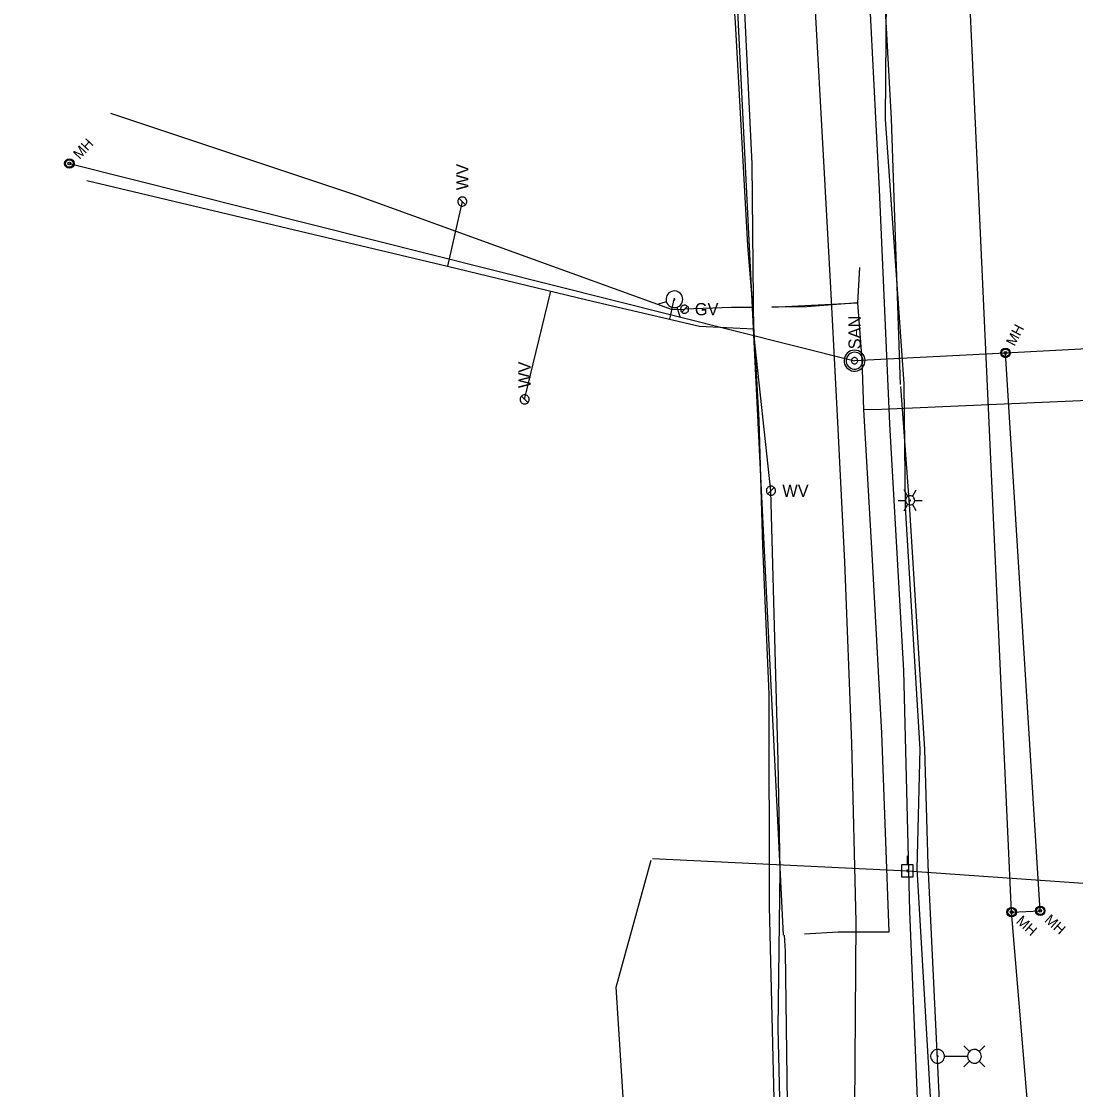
# Model space of a CAD drawing. Extents: x 600849 to 606371, y 330010 to 403088.
# Drawn here: x 604607.1 to 604938.7, y 333973.9 to 334309.8 of the extents above; entities that cross this region are included whole.
import ezdxf

# ---------------------------------------------------------------- set-up
doc = ezdxf.new("R2010")
doc.units = 0
for name, color, linetype in [('E_FTMS_Conduit', 7, 'Continuous'), ('E_LTG', 7, 'Continuous'), ('E_LTG_CID', 7, 'Continuous'), ('E_UTL_E_UG', 7, 'Continuous'), ('E_UTL_EPowerPole', 7, 'Continuous'), ('E_UTL_FO_UG_QWEST', 7, 'Continuous'), ('E_UTL_G', 7, 'Continuous'), ('E_UTL_G_UG', 7, 'Continuous'), ('E_UTL_Overhead', 7, 'Continuous'), ('E_UTL_SAN', 7, 'Continuous'), ('E_UTL_SAN_MH', 7, 'Continuous'), ('E_UTL_SAN_UG', 7, 'Continuous'), ('E_UTL_SAN_UG_MMSD', 7, 'Continuous'), ('E_UTL_T_UG', 7, 'Continuous'), ('E_UTL_W', 7, 'Continuous'), ('E_UTL_W_UG', 7, 'Continuous'), ('E_UTL_WHydrant', 7, 'Continuous')]:
    doc.layers.add(name, color=color, linetype=linetype)

msp = doc.modelspace()

# ---------------------------------------------------------------- linework, layer by layer
at = {"layer": 'E_FTMS_Conduit'}
for points in [[(604884.79, 334195.8), (604878.86, 334279.06), (604879.25, 334317.86), (604874.33, 334402.45), (604871.01, 334441.38), (604869.22, 334499.65), (604867.19, 334547.69), (604865.66, 334623.82), (604860.3, 334662.92)], [(604893.25, 333968.09), (604888.86, 334043.3), (604889.85, 334080.96), (604885.17, 334157.03), (604884.79, 334195.8)]]:
    msp.add_lwpolyline(points, dxfattribs=at)
at = {"layer": 'E_LTG'}
for points in [[(604885.95, 334160.45), (604884.75, 334162.51)], [(604888.09, 334159.21), (604888.06, 334159.48), (604887.99, 334159.74), (604887.86, 334159.98), (604887.69, 334160.2), (604887.49, 334160.38), (604887.25, 334160.51), (604887, 334160.6), (604886.73, 334160.64), (604886.46, 334160.63), (604886.19, 334160.56), (604885.95, 334160.45), (604885.72, 334160.29), (604885.54, 334160.1), (604885.39, 334159.87), (604885.29, 334159.61), (604885.24, 334159.35), (604885.24, 334159.08), (604885.29, 334158.81), (604885.39, 334158.56), (604885.54, 334158.33), (604885.72, 334158.13), (604885.95, 334157.97), (604886.19, 334157.86), (604886.46, 334157.8), (604886.73, 334157.78), (604887, 334157.82), (604887.25, 334157.91), (604887.49, 334158.05), (604887.69, 334158.23), (604887.86, 334158.44), (604887.99, 334158.68), (604888.06, 334158.94), (604888.09, 334159.21)], [(604888.09, 334159.21), (604888.06, 334159.48), (604887.99, 334159.74), (604887.86, 334159.98), (604887.69, 334160.2), (604887.49, 334160.38), (604887.25, 334160.51), (604887, 334160.6), (604886.73, 334160.64), (604886.46, 334160.63), (604886.19, 334160.56), (604885.95, 334160.45), (604885.72, 334160.29), (604885.54, 334160.1), (604885.39, 334159.87), (604885.29, 334159.61), (604885.24, 334159.35), (604885.24, 334159.08), (604885.29, 334158.81), (604885.39, 334158.56), (604885.54, 334158.33), (604885.72, 334158.13), (604885.95, 334157.97), (604886.19, 334157.86), (604886.46, 334157.8), (604886.73, 334157.78), (604887, 334157.82), (604887.25, 334157.91), (604887.49, 334158.05), (604887.69, 334158.23), (604887.86, 334158.44), (604887.99, 334158.68), (604888.06, 334158.94), (604888.09, 334159.21)], [(604888.09, 334159.21), (604888.06, 334159.48), (604887.99, 334159.74), (604887.86, 334159.98), (604887.69, 334160.2), (604887.49, 334160.38), (604887.25, 334160.51), (604887, 334160.6), (604886.73, 334160.64), (604886.46, 334160.63), (604886.19, 334160.56), (604885.95, 334160.45), (604885.72, 334160.29), (604885.54, 334160.1), (604885.39, 334159.87), (604885.29, 334159.61), (604885.24, 334159.35), (604885.24, 334159.08), (604885.29, 334158.81), (604885.39, 334158.56), (604885.54, 334158.33), (604885.72, 334158.13), (604885.95, 334157.97), (604886.19, 334157.86), (604886.46, 334157.8), (604886.73, 334157.78), (604887, 334157.82), (604887.25, 334157.91), (604887.49, 334158.05), (604887.69, 334158.23), (604887.86, 334158.44), (604887.99, 334158.68), (604888.06, 334158.94), (604888.09, 334159.21)], [(604887.37, 334160.45), (604888.57, 334162.51)], [(604882.85, 334159.21), (604885.23, 334159.21)], [(604884.75, 334155.91), (604885.95, 334157.97)], [(604886.78, 334159.21), (604886.78, 334159.23), (604886.77, 334159.26), (604886.76, 334159.28), (604886.75, 334159.29), (604886.73, 334159.31), (604886.71, 334159.32), (604886.69, 334159.33), (604886.67, 334159.33), (604886.64, 334159.33), (604886.62, 334159.32), (604886.6, 334159.31), (604886.58, 334159.3), (604886.57, 334159.29), (604886.55, 334159.27), (604886.55, 334159.25), (604886.54, 334159.22), (604886.54, 334159.2), (604886.55, 334159.18), (604886.55, 334159.16), (604886.57, 334159.14), (604886.58, 334159.12), (604886.6, 334159.11), (604886.62, 334159.1), (604886.64, 334159.09), (604886.67, 334159.09), (604886.69, 334159.1), (604886.71, 334159.1), (604886.73, 334159.11), (604886.75, 334159.13), (604886.76, 334159.15), (604886.77, 334159.17), (604886.78, 334159.19), (604886.78, 334159.21)], [(604888.57, 334155.91), (604887.37, 334157.97)], [(604888.09, 334159.21), (604890.47, 334159.21)], [(604897.45, 333984.39), (604897.41, 333984.8), (604897.29, 333985.2), (604897.1, 333985.57), (604896.84, 333985.89), (604896.53, 333986.16), (604896.17, 333986.37), (604895.78, 333986.51), (604895.37, 333986.57), (604894.96, 333986.55), (604894.56, 333986.45), (604894.18, 333986.28), (604893.85, 333986.04), (604893.56, 333985.74), (604893.34, 333985.39), (604893.18, 333985), (604893.1, 333984.6), (604893.1, 333984.19), (604893.18, 333983.78), (604893.34, 333983.4), (604893.56, 333983.05), (604893.85, 333982.75), (604894.18, 333982.51), (604894.56, 333982.34), (604894.96, 333982.24), (604895.37, 333982.22), (604895.78, 333982.28), (604896.17, 333982.41), (604896.53, 333982.62), (604896.84, 333982.89), (604897.1, 333983.22), (604897.29, 333983.58), (604897.41, 333983.98), (604897.45, 333984.39)], [(604905.35, 333985.92), (604903.57, 333987.69)], [(604909.05, 333984.39), (604909.01, 333984.8), (604908.89, 333985.2), (604908.7, 333985.57), (604908.45, 333985.89), (604908.14, 333986.16), (604907.78, 333986.37), (604907.39, 333986.51), (604906.98, 333986.57), (604906.56, 333986.55), (604906.16, 333986.45), (604905.79, 333986.28), (604905.45, 333986.04), (604905.16, 333985.74), (604904.94, 333985.39), (604904.79, 333985), (604904.71, 333984.6), (604904.71, 333984.19), (604904.79, 333983.78), (604904.94, 333983.4), (604905.16, 333983.05), (604905.45, 333982.75), (604905.79, 333982.51), (604906.16, 333982.34), (604906.56, 333982.24), (604906.98, 333982.22), (604907.39, 333982.28), (604907.78, 333982.41), (604908.14, 333982.62), (604908.45, 333982.89), (604908.7, 333983.22), (604908.89, 333983.58), (604909.01, 333983.98), (604909.05, 333984.39)], [(604908.4, 333985.92), (604910.17, 333987.69)], [(604895.44, 333984.39), (604895.43, 333984.42), (604895.42, 333984.45), (604895.41, 333984.48), (604895.39, 333984.51), (604895.37, 333984.53), (604895.34, 333984.54), (604895.31, 333984.55), (604895.28, 333984.56), (604895.25, 333984.56), (604895.22, 333984.55), (604895.19, 333984.54), (604895.16, 333984.52), (604895.14, 333984.49), (604895.12, 333984.47), (604895.11, 333984.44), (604895.1, 333984.41), (604895.1, 333984.38), (604895.11, 333984.35), (604895.12, 333984.32), (604895.14, 333984.29), (604895.16, 333984.27), (604895.19, 333984.25), (604895.22, 333984.23), (604895.25, 333984.23), (604895.28, 333984.23), (604895.31, 333984.23), (604895.34, 333984.24), (604895.37, 333984.26), (604895.39, 333984.28), (604895.41, 333984.3), (604895.42, 333984.33), (604895.43, 333984.36), (604895.44, 333984.39)], [(604904.66, 333984.39), (604897.48, 333984.39)], [(604905.35, 333982.87), (604903.57, 333981.09)], [(604908.4, 333982.87), (604910.17, 333981.09)]]:
    msp.add_lwpolyline(points, dxfattribs=at)
at = {"layer": 'E_LTG_CID'}
for points in [[(604883.59, 334195.67), (604880.77, 334279.22), (604877.9, 334332.63), (604875.59, 334362.14), (604875.62, 334362.19), (604873, 334402.5), (604870.03, 334441.43), (604866.9, 334512.99), (604865.14, 334547.04), (604862.3, 334623.54), (604859.11, 334663.85)], [(604898.66, 333648.41), (604897.89, 333658.49), (604903.28, 333683.61), (604906.21, 333712.23), (604905.7, 333775.82), (604903.51, 333800.38), (604902.62, 333828.09), (604899.81, 333896.26), (604897.48, 333935.5), (604896.01, 333968.2), (604892.28, 334044.57), (604891.28, 334080.98), (604886.48, 334157.87), (604883.68, 334195.04)]]:
    msp.add_lwpolyline(points, dxfattribs=at)
at = {"layer": 'E_UTL_E_UG'}
for points in [[(604869.22, 333968.06), (604869.63, 334026.67), (604868.32, 334082.91), (604866.08, 334139.89), (604863.78, 334185.83), (604861.75, 334225.99), (604854.45, 334356.74), (604852.22, 334399.47), (604851.7, 334403.28), (604851.67, 334412.1), (604851.71, 334412.03), (604848.36, 334473.21), (604845.77, 334520.34), (604845.77, 334520.23), (604841.27, 334614.96), (604838.91, 334672.58)], [(604807.59, 333834.76), (604805.26, 333856.62), (604800.37, 333904.78), (604797.43, 333955.12), (604794.17, 334006.19), (604805.24, 334046.05)]]:
    msp.add_lwpolyline(points, dxfattribs=at)
at = {"layer": 'E_UTL_EPowerPole'}
for points in [[(604885.8, 334044.57), (604885.8, 334047.48)], [(604887.64, 334044.57), (604883.95, 334044.57)], [(604883.95, 334044.57), (604883.95, 334040.88)], [(604886.07, 334042.73), (604886.06, 334042.77), (604886.05, 334042.82), (604886.03, 334042.86), (604886, 334042.89), (604885.97, 334042.92), (604885.93, 334042.95), (604885.89, 334042.96), (604885.84, 334042.97), (604885.8, 334042.97), (604885.75, 334042.96), (604885.71, 334042.94), (604885.67, 334042.91), (604885.64, 334042.88), (604885.62, 334042.84), (604885.6, 334042.8), (604885.59, 334042.75), (604885.59, 334042.71), (604885.6, 334042.66), (604885.62, 334042.62), (604885.64, 334042.58), (604885.67, 334042.55), (604885.71, 334042.52), (604885.75, 334042.5), (604885.8, 334042.49), (604885.84, 334042.49), (604885.89, 334042.5), (604885.93, 334042.51), (604885.97, 334042.54), (604886, 334042.57), (604886.03, 334042.6), (604886.05, 334042.64), (604886.06, 334042.68), (604886.07, 334042.73)], [(604887.64, 334040.88), (604887.64, 334044.57)], [(604883.95, 334040.88), (604887.64, 334040.88)]]:
    msp.add_lwpolyline(points, dxfattribs=at)
at = {"layer": 'E_UTL_FO_UG_QWEST'}
for points in [[(604880.24, 334183.25), (604876.98, 334256.9), (604873.2, 334330.88), (604873.06, 334361.71), (604869.66, 334408.48), (604865.91, 334483.81), (604863.36, 334557.53), (604860.02, 334633.27), (604855.03, 334705.91), (604850.49, 334782.01), (604846.38, 334856.9), (604842.05, 334937.04), (604840.43, 335012.73), (604837.31, 335089.26), (604832.93, 335173.7), (604830.71, 335249.27), (604828.33, 335311.14), (604825.79, 335353.18), (604822.55, 335385.33), (604819.59, 335404.65), (604816.19, 335465.69), (604807.94, 335539.85), (604801.77, 335593.87)], [(604064.36, 333597.95), (604125.52, 333607.24), (604222.69, 333622.89), (604294.58, 333635.82), (604348.76, 333642.01), (604429.81, 333649.86), (604519.71, 333664), (604602.19, 333686.85), (604652.71, 333705.68), (604723.21, 333725.29), (604801.25, 333748.09), (604835.09, 333762.42), (604848.03, 333769.94), (604883.85, 333785.99), (604890.17, 333789.47), (604890.94, 333790.11), (604892.16, 333796.08), (604892.06, 333804.65), (604893.55, 333818.96), (604893.11, 333877.27), (604889.73, 333952.96), (604886.58, 334030.08), (604884.67, 334105.68), (604880.28, 334183.13)]]:
    msp.add_lwpolyline(points, dxfattribs=at)
at = {"layer": 'E_UTL_G'}
for points in [[(604816.99, 334219.32), (604816.97, 334219.56), (604816.9, 334219.8), (604816.79, 334220.02), (604816.64, 334220.21), (604816.45, 334220.37), (604816.24, 334220.49), (604816.01, 334220.57), (604815.77, 334220.6), (604815.53, 334220.59), (604815.29, 334220.53), (604815.07, 334220.43), (604814.87, 334220.29), (604814.7, 334220.11), (604814.57, 334219.91), (604814.48, 334219.68), (604814.43, 334219.44), (604814.43, 334219.2), (604814.48, 334218.96), (604814.57, 334218.73), (604814.7, 334218.53), (604814.87, 334218.35), (604815.07, 334218.21), (604815.29, 334218.11), (604815.53, 334218.05), (604815.77, 334218.04), (604816.01, 334218.07), (604816.24, 334218.15), (604816.45, 334218.28), (604816.64, 334218.44), (604816.79, 334218.63), (604816.9, 334218.84), (604816.97, 334219.08), (604816.99, 334219.32)], [(604814.8, 334218.41), (604816.62, 334220.23)]]:
    msp.add_lwpolyline(points, dxfattribs=at)
at = {"layer": 'E_UTL_G_UG'}
for p, q in [((604846.79, 334022.5), (604815.57, 334656.09)), ((604843.17, 334219.95), (604870.15, 334221.36))]:
    msp.add_line(p, q, dxfattribs=at)
for points in [[(604635.16, 334280.95), (604712.2, 334255.32), (604811.79, 334219.2), (604815.71, 334219.32)], [(604870.15, 334221.36), (604870.79, 334232.44)], [(604853.45, 334022.92), (604864.06, 334023.58), (604880.04, 334023.53), (604877.77, 334085.98), (604874.7, 334142.31), (604872.13, 334187.75), (604871.53, 334203.36), (604870.15, 334221.36), (604854.2, 334220.08), (604843.17, 334219.95)], [(604853.45, 334022.92), (604864.06, 334023.58), (604880.04, 334023.53), (604877.77, 334085.98), (604874.7, 334142.31), (604872.13, 334187.75), (604871.53, 334203.36), (604870.15, 334221.36), (604854.2, 334220.08), (604843.17, 334219.95)], [(604837.06, 334219.87), (604830.47, 334219.8), (604815.71, 334219.32)], [(604877.78, 334187.91), (604995.48, 334193.01), (605021.24, 334194.51), (605035.38, 334195.48), (605042.27, 334195.61), (605062.39, 334196.8), (605076.03, 334197.48), (605095.32, 334198.25)], [(604877.78, 334187.91), (604995.48, 334193.01), (605021.24, 334194.51), (605035.38, 334195.48), (605042.27, 334195.61), (605062.39, 334196.8), (605076.03, 334197.48), (605095.32, 334198.25)], [(604872.13, 334187.77), (604877.78, 334187.91)], [(604845.08, 333795.02), (604847.97, 333829.11), (604848.35, 333840.17), (604848.14, 333875.54), (604848.22, 333961.6), (604847.47, 334017.45), (604847.16, 334022.52)]]:
    msp.add_lwpolyline(points, dxfattribs=at)
at = {"layer": 'E_UTL_Overhead'}
msp.add_lwpolyline([(604805.63, 334046.58), (604885.83, 334042.73), (605062.13, 334030.34)], dxfattribs=at)
at = {"layer": 'E_UTL_SAN'}
for points in [[(604869.17, 334206.43), (604868.54, 334206.37), (604867.94, 334206.2), (604867.38, 334205.91), (604866.89, 334205.52), (604866.48, 334205.05), (604866.17, 334204.5), (604865.96, 334203.91), (604865.87, 334203.29), (604865.9, 334202.66), (604866.05, 334202.05), (604866.31, 334201.48), (604866.68, 334200.97), (604867.13, 334200.54), (604867.66, 334200.2), (604868.24, 334199.97), (604868.86, 334199.85), (604869.48, 334199.85), (604870.1, 334199.97), (604870.68, 334200.2), (604871.21, 334200.54), (604871.66, 334200.97), (604872.03, 334201.48), (604872.29, 334202.05), (604872.44, 334202.66), (604872.47, 334203.29), (604872.38, 334203.91), (604872.17, 334204.5), (604871.86, 334205.05), (604871.45, 334205.52), (604870.95, 334205.91), (604870.4, 334206.2), (604869.79, 334206.37), (604869.17, 334206.43)], [(604869.17, 334205.77), (604868.67, 334205.73), (604868.19, 334205.58), (604867.74, 334205.35), (604867.35, 334205.04), (604867.02, 334204.66), (604866.77, 334204.23), (604866.6, 334203.76), (604866.53, 334203.26), (604866.56, 334202.76), (604866.67, 334202.27), (604866.88, 334201.81), (604867.17, 334201.4), (604867.54, 334201.06), (604867.96, 334200.79), (604868.43, 334200.6), (604868.92, 334200.51), (604869.42, 334200.51), (604869.91, 334200.6), (604870.38, 334200.79), (604870.8, 334201.06), (604871.16, 334201.4), (604871.46, 334201.81), (604871.66, 334202.27), (604871.78, 334202.76), (604871.81, 334203.26), (604871.73, 334203.76), (604871.57, 334204.23), (604871.32, 334204.66), (604870.99, 334205.04), (604870.6, 334205.35), (604870.15, 334205.58), (604869.67, 334205.73), (604869.17, 334205.77)], [(604869.17, 334204.12), (604868.98, 334204.11), (604868.8, 334204.05), (604868.63, 334203.97), (604868.49, 334203.85), (604868.36, 334203.71), (604868.27, 334203.54), (604868.21, 334203.37), (604868.18, 334203.18), (604868.19, 334202.99), (604868.23, 334202.81), (604868.31, 334202.64), (604868.42, 334202.48), (604868.56, 334202.36), (604868.72, 334202.25), (604868.89, 334202.18), (604869.08, 334202.15), (604869.26, 334202.15), (604869.45, 334202.18), (604869.62, 334202.25), (604869.78, 334202.36), (604869.92, 334202.48), (604870.03, 334202.64), (604870.1, 334202.81), (604870.15, 334202.99), (604870.16, 334203.18), (604870.13, 334203.37), (604870.07, 334203.54), (604869.98, 334203.71), (604869.85, 334203.85), (604869.7, 334203.97), (604869.54, 334204.05), (604869.36, 334204.11), (604869.17, 334204.12)]]:
    msp.add_lwpolyline(points, dxfattribs=at)
at = {"layer": 'E_UTL_SAN_MH'}
for centre, radius in [((604622.23, 334265.13), 1.5), ((604622.23, 334265.13), 1.2), ((604622.23, 334265.13), 0.45), ((604916.64, 334205.57), 1.5), ((604916.64, 334205.57), 1.2), ((604916.64, 334205.57), 0.45), ((604918.59, 334029.73), 1.5), ((604918.59, 334029.73), 1.2), ((604918.59, 334029.73), 0.45), ((604927.55, 334030.14), 1.5), ((604927.55, 334030.14), 1.2), ((604927.55, 334030.14), 0.45)]:
    msp.add_circle(centre, radius, dxfattribs=at)
at = {"layer": 'E_UTL_SAN_UG'}
for p, q in [((604622.23, 334265.13), (604869.17, 334203.13)), ((604916.64, 334205.57), (605186.48, 334220.25)), ((604869.14, 334203.15), (604916.64, 334205.57)), ((604927.55, 334030.14), (604916.64, 334205.57)), ((604918.59, 334029.73), (604927.55, 334030.14))]:
    msp.add_line(p, q, dxfattribs=at)
at = {"layer": 'E_UTL_SAN_UG_MMSD'}
msp.add_lwpolyline([(604978.83, 333311.92), (604918.55, 334029.79), (604889.58, 334663.41)], dxfattribs=at)
at = {"layer": 'E_UTL_T_UG'}
msp.add_lwpolyline([(604844.08, 333962.32), (604842.41, 334031.55), (604842.27, 334098.22), (604840.37, 334144.9), (604839.13, 334184.46), (604837.03, 334221.52), (604835.65, 334239.39), (604831.76, 334309.5), (604825.61, 334387.98), (604820.39, 334419.02)], dxfattribs=at)
at = {"layer": 'E_UTL_W'}
for points in [[(604745.8, 334254.59), (604745.53, 334254.56), (604745.27, 334254.49), (604745.03, 334254.36), (604744.82, 334254.19), (604744.64, 334253.99), (604744.5, 334253.75), (604744.41, 334253.5), (604744.38, 334253.23), (604744.39, 334252.96), (604744.45, 334252.7), (604744.57, 334252.45), (604744.72, 334252.23), (604744.92, 334252.04), (604745.15, 334251.89), (604745.4, 334251.79), (604745.66, 334251.74), (604745.94, 334251.74), (604746.2, 334251.79), (604746.45, 334251.89), (604746.68, 334252.04), (604746.88, 334252.23), (604747.04, 334252.45), (604747.15, 334252.7), (604747.21, 334252.96), (604747.22, 334253.23), (604747.19, 334253.5), (604747.1, 334253.75), (604746.96, 334253.99), (604746.78, 334254.19), (604746.57, 334254.36), (604746.33, 334254.49), (604746.07, 334254.56), (604745.8, 334254.59)], [(604746.81, 334252.15), (604744.79, 334254.17)], [(604765.39, 334192.37), (604765.12, 334192.34), (604764.86, 334192.27), (604764.62, 334192.14), (604764.41, 334191.97), (604764.23, 334191.77), (604764.09, 334191.53), (604764, 334191.28), (604763.97, 334191.01), (604763.98, 334190.74), (604764.04, 334190.48), (604764.16, 334190.23), (604764.31, 334190.01), (604764.51, 334189.82), (604764.74, 334189.67), (604764.99, 334189.57), (604765.25, 334189.52), (604765.53, 334189.52), (604765.79, 334189.57), (604766.04, 334189.67), (604766.27, 334189.82), (604766.47, 334190.01), (604766.63, 334190.23), (604766.74, 334190.48), (604766.8, 334190.74), (604766.81, 334191.01), (604766.78, 334191.28), (604766.69, 334191.53), (604766.55, 334191.77), (604766.37, 334191.97), (604766.16, 334192.14), (604765.92, 334192.27), (604765.66, 334192.34), (604765.39, 334192.37)], [(604766.4, 334189.93), (604764.38, 334191.95)], [(604844.3, 334162.23), (604844.27, 334162.5), (604844.19, 334162.76), (604844.07, 334163), (604843.9, 334163.22), (604843.7, 334163.39), (604843.46, 334163.53), (604843.21, 334163.62), (604842.94, 334163.66), (604842.67, 334163.64), (604842.4, 334163.58), (604842.16, 334163.47), (604841.94, 334163.31), (604841.75, 334163.11), (604841.6, 334162.89), (604841.5, 334162.63), (604841.45, 334162.37), (604841.45, 334162.1), (604841.5, 334161.83), (604841.6, 334161.58), (604841.75, 334161.35), (604841.94, 334161.15), (604842.16, 334161), (604842.4, 334160.88), (604842.67, 334160.82), (604842.94, 334160.81), (604843.21, 334160.85), (604843.46, 334160.93), (604843.7, 334161.07), (604843.9, 334161.25), (604844.07, 334161.46), (604844.19, 334161.7), (604844.27, 334161.96), (604844.3, 334162.23)], [(604841.86, 334161.22), (604843.88, 334163.24)]]:
    msp.add_lwpolyline(points, dxfattribs=at)
at = {"layer": 'E_UTL_W_UG'}
for p, q in [((604627.73, 334259.78), (604741.14, 334232.84)), ((604811.03, 334216.2), (604812.48, 334222.42))]:
    msp.add_line(p, q, dxfattribs=at)
for points in [[(604846.62, 333845.73), (604845.91, 333962.63), (604845.14, 333993.13), (604845.77, 334042.88), (604845.13, 334077.17), (604842.87, 334162.23), (604837.44, 334211.69), (604837.01, 334265.02), (604832.72, 334352.02), (604829.86, 334407.8), (604827.89, 334453.7), (604825.43, 334498.81), (604822.75, 334554.4), (604821.56, 334581.06), (604817.29, 334667.8), (604815.06, 334708.63), (604813.04, 334742.82), (604812.12, 334767.3), (604810.04, 334815.66), (604808.35, 334858.79), (604805.32, 334921.82), (604804.92, 334936.69), (604802.65, 334960.89), (604797.31, 335097.75)], [(604745.8, 334253.16), (604741.14, 334232.84), (604784.95, 334222.29), (604820.41, 334214.01), (604837.36, 334213.13)], [(604765.39, 334190.94), (604773.6, 334225.03)]]:
    msp.add_lwpolyline(points, dxfattribs=at)
at = {"layer": 'E_UTL_WHydrant'}
for points in [[(604810.17, 334223.64), (604809.98, 334223.17), (604809.88, 334222.69), (604809.88, 334222.19), (604809.97, 334221.7), (604810.15, 334221.23), (604810.42, 334220.81), (604810.76, 334220.45), (604811.17, 334220.16), (604811.62, 334219.95), (604812.1, 334219.83), (604812.6, 334219.8), (604813.09, 334219.87), (604813.57, 334220.03), (604814, 334220.28), (604814.38, 334220.6), (604814.69, 334220.99), (604814.92, 334221.43), (604815.06, 334221.91), (604815.11, 334222.41), (604815.07, 334222.9), (604814.93, 334223.38), (604814.7, 334223.83), (604814.4, 334224.22), (604814.02, 334224.55), (604813.59, 334224.8), (604813.12, 334224.97), (604812.63, 334225.04), (604812.13, 334225.02), (604811.65, 334224.9), (604811.19, 334224.7), (604810.78, 334224.41), (604810.44, 334224.05), (604810.17, 334223.64)], [(604810.01, 334221.65), (604807.12, 334220.74)], [(604812.31, 334222.51), (604812.3, 334222.48), (604812.29, 334222.44), (604812.29, 334222.4), (604812.3, 334222.37), (604812.31, 334222.33), (604812.33, 334222.3), (604812.36, 334222.27), (604812.39, 334222.25), (604812.42, 334222.23), (604812.46, 334222.22), (604812.5, 334222.22), (604812.54, 334222.23), (604812.57, 334222.24), (604812.61, 334222.26), (604812.63, 334222.28), (604812.66, 334222.31), (604812.68, 334222.35), (604812.69, 334222.38), (604812.69, 334222.42), (604812.69, 334222.46), (604812.68, 334222.49), (604812.66, 334222.53), (604812.64, 334222.56), (604812.61, 334222.58), (604812.57, 334222.6), (604812.54, 334222.62), (604812.5, 334222.62), (604812.46, 334222.62), (604812.43, 334222.61), (604812.39, 334222.6), (604812.36, 334222.57), (604812.33, 334222.55), (604812.31, 334222.51)], [(604813.27, 334219.95), (604814.17, 334217.05)]]:
    msp.add_lwpolyline(points, dxfattribs=at)

# ---------------------------------------------------------------- texts
at = {"layer": 'E_UTL_G'}
msp.add_text('GV', height=3.85, dxfattribs=at).set_placement((604818.92, 334217.4))
at = {"layer": 'E_UTL_SAN'}
msp.add_text('SAN', height=3.849, rotation=90, dxfattribs=at).set_placement((604871.11, 334206.7))
at = {"layer": 'E_UTL_SAN_MH'}
for rotation, p in [(47.1357, (604625.46, 334266.23)), (62.2022, (604919.47, 334207.47)), (318.2288, (604919.75, 334026.52)), (318.2288, (604928.7, 334026.93))]:
    msp.add_text('MH', height=3.24, rotation=rotation, dxfattribs=at).set_placement(p)
at = {"layer": 'E_UTL_W'}
for p in [(604747.73, 334256.73), (604767.32, 334194.51)]:
    msp.add_text('WV', height=3.85, rotation=90, dxfattribs=at).set_placement(p)
msp.add_text('WV', height=3.85, dxfattribs=at).set_placement((604846.44, 334160.31))

doc.saveas('drawing.dxf')
